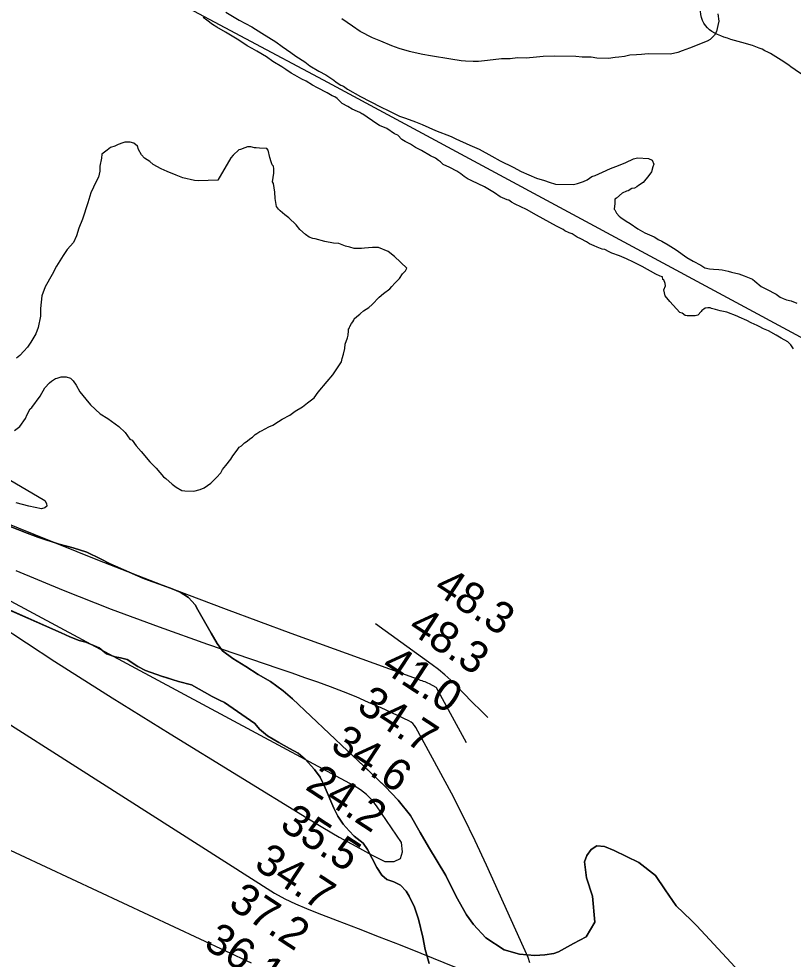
# Model space of a CAD drawing. Extents: x 3192986 to 3230865, y 867483 to 892886.
# Drawn here: x 3213899 to 3215546, y 879776 to 881777 of the extents above; entities that cross this region are included whole.
import ezdxf

# ---------------------------------------------------------------- set-up
doc = ezdxf.new("R2010")
doc.units = 0
for name, color, linetype in [('V-RIVR-RANG', 7, 'Continuous'), ('V-ROAD-CNTR', 7, 'Continuous'), ('V-SITE-VEGE', 7, 'Continuous'), ('V-TOPO-MAJR', 7, 'Continuous'), ('V-TOPO-MINR', 7, 'Continuous'), ('V-TOPO-SHOR', 7, 'Continuous')]:
    doc.layers.add(name, color=color, linetype=linetype)

msp = doc.modelspace()

# ---------------------------------------------------------------- linework, layer by layer
at = {"layer": 'V-ROAD-CNTR'}
msp.add_lwpolyline([(3216594.9, 880542.3), (3214546.9, 881646.4), (3213720.3, 882086.3)], dxfattribs=at)
at = {"layer": 'V-SITE-VEGE'}
for p, q in [((3213847.8, 880532.4), (3213989.3, 880470.5)), ((3213989.3, 880470.5), (3214007.4, 880461.9)), ((3214007.4, 880461.9), (3214027.1, 880453.7)), ((3214027.1, 880453.7), (3214041.7, 880450.2)), ((3214041.7, 880450.2), (3214069.7, 880438.2)), ((3214069.7, 880438.2), (3214085.4, 880425.7)), ((3214085.4, 880425.7), (3214104.1, 880419.3)), ((3214104.1, 880419.3), (3214115.5, 880417.3)), ((3214115.5, 880417.3), (3214129.8, 880413.3)), ((3214129.8, 880413.3), (3214152.3, 880398.6)), ((3214152.3, 880398.6), (3214168.2, 880390.2)), ((3214168.2, 880390.2), (3214202.6, 880377.9)), ((3214202.6, 880377.9), (3214225.5, 880371.1)), ((3214225.5, 880371.1), (3214238.7, 880366.5)), ((3214238.7, 880366.5), (3214266.1, 880359.8)), ((3214266.1, 880359.8), (3214310.1, 880335.1)), ((3214310.1, 880335.1), (3214326, 880326.7)), ((3214326, 880326.7), (3214336.8, 880322.1)), ((3214336.8, 880322.1), (3214400.7, 880277.3)), ((3214400.7, 880277.3), (3214411.2, 880265.2)), ((3214411.2, 880265.2), (3214428.3, 880251.5)), ((3214428.3, 880251.5), (3214452.4, 880236.7)), ((3214452.4, 880236.7), (3214475.1, 880224.4)), ((3214475.1, 880224.4), (3214493.2, 880214.2)), ((3214493.2, 880214.2), (3214508.1, 880201.5)), ((3214508.1, 880201.5), (3214528.2, 880179.2)), ((3214528.2, 880179.2), (3214540.1, 880163.1)), ((3214540.1, 880163.1), (3214550.3, 880140.4)), ((3214550.3, 880140.4), (3214568.8, 880097.6)), ((3214568.8, 880097.6), (3214577.5, 880080.3)), ((3214577.5, 880080.3), (3214588.9, 880063.2)), ((3214588.9, 880063.2), (3214601.6, 880048.8)), ((3214601.6, 880048.8), (3214612.6, 880037.5)), ((3214612.6, 880037.5), (3214631.3, 880022.6)), ((3214631.3, 880022.6), (3214641, 880009.4)), ((3214641, 880009.4), (3214660.4, 879970.7)), ((3214660.4, 879970.7), (3214670.9, 879954.5)), ((3214670.9, 879954.5), (3214681.8, 879945.5)), ((3214681.8, 879945.5), (3214696.5, 879940.2)), ((3214696.5, 879940.2), (3214711.1, 879933.6)), ((3214711.1, 879933.6), (3214722.8, 879920.7)), ((3214722.8, 879920.7), (3214729.2, 879909.9)), ((3214729.2, 879909.9), (3214740.5, 879886.6)), ((3214740.5, 879886.6), (3214748.9, 879860.8)), ((3214748.9, 879860.8), (3214758.4, 879822.7)), ((3214758.4, 879822.7), (3214763.6, 879796.7)), ((3214763.6, 879796.7), (3214771.9, 879766.6))]:
    msp.add_line(p, q, dxfattribs=at)
for points in [[(3214339.5, 881791), (3214367.7, 881774), (3214394.4, 881759.4), (3214415.6, 881746.4), (3214445.4, 881727.8), (3214459.5, 881718.1), (3214477.5, 881705.2), (3214488.5, 881697.1), (3214507.3, 881684.9), (3214518.3, 881676.9), (3214537.1, 881665.5), (3214552, 881657.4), (3214569.2, 881646.1), (3214573.9, 881642.1), (3214584.1, 881635.6), (3214589.6, 881633.1)], [(3215106.3, 881302.1), (3215094.5, 881308.6), (3215086.6, 881311.9), (3215075.7, 881319.2), (3215069.4, 881321.6), (3215060.7, 881325.7), (3215056.8, 881328.2), (3215042.7, 881335.5), (3215028.5, 881343.6), (3215000.3, 881359), (3214979.1, 881371.2), (3214954.7, 881382.6), (3214946.9, 881386.7), (3214941.4, 881390.7), (3214937.4, 881391.6), (3214922.5, 881398.1), (3214910.8, 881406.2), (3214889.6, 881419.2), (3214862.9, 881432.2), (3214858.1, 881433.9), (3214855, 881435.5), (3214846.4, 881441.1), (3214839.3, 881446.8), (3214830.7, 881452.4), (3214815.8, 881460.6), (3214801.7, 881467.1), (3214796.2, 881472.7), (3214791.5, 881475.2), (3214785.2, 881480), (3214775, 881484.9), (3214755.4, 881496.3), (3214742.8, 881502.8), (3214731.9, 881510), (3214720.9, 881515.7), (3214713.8, 881519.8), (3214705.2, 881529.4), (3214698.2, 881531.9), (3214681.7, 881543.2), (3214666, 881549.8), (3214660.5, 881553), (3214630.7, 881574), (3214628.4, 881574.8), (3214624.4, 881577.2), (3214619.7, 881579.7), (3214607.9, 881584.6), (3214598.5, 881590.3), (3214586.7, 881596.8), (3214582.1, 881601.6), (3214575.8, 881607.2), (3214571.1, 881610.5), (3214565.6, 881612.9), (3214554.6, 881619.4), (3214534.2, 881630), (3214524, 881635.7), (3214509.9, 881643.8), (3214501.2, 881648.6), (3214486.3, 881656.8), (3214478.5, 881660.8), (3214466.7, 881668.9), (3214458.1, 881674.6), (3214439.3, 881685.9), (3214426, 881695.6), (3214405.6, 881707.8), (3214395.4, 881713.5), (3214384.4, 881719.1), (3214367.1, 881731.3), (3214338.9, 881748.3), (3214320.1, 881758.8), (3214310.7, 881764.5), (3214298.9, 881774.2), (3214291.1, 881779.8)], [(3215116.6, 881695), (3215097.3, 881695.2), (3215083.5, 881696.4), (3215038.5, 881697), (3215014.6, 881696.4), (3214999.9, 881694.8), (3214977.9, 881693.3), (3214959.5, 881693.6), (3214943.9, 881691.9), (3214925.5, 881691.3), (3214896, 881688), (3214876.7, 881685.6), (3214865.7, 881685.7), (3214849.2, 881686.9), (3214840, 881687), (3214818, 881691), (3214774.9, 881698), (3214758.4, 881701), (3214735.5, 881706), (3214730.1, 881706.9), (3214708.1, 881713.7), (3214692.6, 881719.4), (3214668.8, 881729), (3214651.5, 881736.6), (3214625, 881749.8), (3214608.7, 881761), (3214585.9, 881777)], [(3215386.1, 881787.5), (3215387.7, 881771.9), (3215385.8, 881762.8), (3215382.8, 881749.9), (3215379, 881741.7), (3215369.7, 881732.7), (3215363.2, 881729.1), (3215325.4, 881714), (3215309.7, 881708.7), (3215300.4, 881705.2), (3215284.8, 881701.7), (3215237.9, 881702.4), (3215223.2, 881700.8), (3215213.1, 881700), (3215198.4, 881699.3), (3215187.3, 881696.7), (3215175.4, 881695), (3215167.1, 881694.2), (3215153.3, 881692.6), (3215128.5, 881693), (3215116.6, 881695)], [(3214589.6, 881633.1), (3214598.2, 881626.7), (3214625.7, 881611.3), (3214668.1, 881589.3), (3214686.2, 881581.1), (3214709, 881569.7), (3214721.6, 881565.6), (3214742.8, 881557.4), (3214757, 881551.6), (3214785.3, 881539.3), (3214818.3, 881526.2), (3214828.5, 881521.3), (3214858.4, 881508.2), (3214878.1, 881499.2), (3214904.8, 881484.6), (3214922.8, 881474.9), (3214950.3, 881461), (3214967.6, 881452.1), (3214999.8, 881437.4), (3215017.2, 881432.4), (3215027.4, 881429.1), (3215040.8, 881424.9), (3215078.7, 881424.4), (3215087.5, 881426.6), (3215100.2, 881430.4), (3215108.2, 881434.2), (3215117.8, 881441.2), (3215124.9, 881443.5), (3215140.8, 881450.4), (3215157.6, 881458), (3215168.7, 881462.6), (3215181.4, 881467.2), (3215190.2, 881471), (3215206.1, 881478.7), (3215214.9, 881481), (3215238.6, 881479.8), (3215246.4, 881475.8), (3215249.5, 881467.8), (3215247.8, 881461.5), (3215244.5, 881451.3), (3215238.8, 881443.4), (3215226.8, 881428.6), (3215217.2, 881422.4), (3215213.2, 881419.3), (3215208.4, 881416.2), (3215202.8, 881415.5), (3215194.9, 881410.8), (3215191.7, 881410.1), (3215182.1, 881405.5), (3215170.1, 881395.4), (3215166.9, 881393), (3215166.8, 881383.5), (3215165, 881371.7), (3215166.6, 881370.1), (3215170.4, 881362.9), (3215175.9, 881356.5), (3215179.8, 881354.1), (3215190.8, 881346), (3215199.4, 881341.1), (3215215.8, 881329.8), (3215230.8, 881321.7), (3215250.4, 881312.7), (3215255.9, 881309.5), (3215259, 881307.1), (3215266.9, 881303.8), (3215280.2, 881295.7), (3215297.5, 881285.1), (3215320.2, 881269), (3215333.5, 881260.9), (3215350, 881252.7), (3215357.9, 881247.1), (3215368.1, 881244.6), (3215376.8, 881244.4), (3215387.9, 881243.5), (3215395, 881242.6), (3215407.6, 881240), (3215414.7, 881237.6), (3215430.5, 881234.2), (3215441.5, 881230.1), (3215459.6, 881222.7), (3215464.3, 881218.7), (3215478.3, 881207.4), (3215489.3, 881201.7), (3215509.8, 881191.1), (3215518.4, 881184.7), (3215524.7, 881181.4), (3215531.7, 881178.9), (3215542, 881176.4), (3215553.8, 881171.5)], [(3214473.3, 881353.3), (3214465.1, 881359.9), (3214455.1, 881368.3), (3214451.5, 881372), (3214447, 881377.6), (3214444.5, 881394.2), (3214443.8, 881407.9), (3214440.4, 881426.4), (3214438.6, 881430.1), (3214441.6, 881448.4), (3214441.7, 881457.6), (3214440.9, 881463.1), (3214438.2, 881465.9), (3214435.5, 881472.4), (3214432.9, 881481.6), (3214429.4, 881497.2), (3214426.7, 881501), (3214411.1, 881501.2), (3214403.8, 881502.2), (3214400.1, 881502.3), (3214392.8, 881504.2), (3214385.4, 881504.3), (3214379.9, 881502.5), (3214370.7, 881499), (3214367, 881498.1), (3214354.9, 881486.4), (3214350.2, 881480.9), (3214322, 881433.6), (3214281.5, 881432.3), (3214272.4, 881432.4), (3214247.6, 881438.3), (3214233.9, 881444), (3214214.8, 881451.6), (3214202, 881457.3), (3214184.7, 881466.8), (3214177.4, 881473.3), (3214166.5, 881479.9), (3214160.2, 881487.3), (3214153.9, 881498.4), (3214151.2, 881505.8), (3214144, 881512.4), (3214135.8, 881514.3), (3214124.7, 881514.5), (3214120.1, 881512.7), (3214110, 881509.2), (3214103.5, 881505.6), (3214094.3, 881503), (3214086.8, 881497.6), (3214075.7, 881488.5), (3214074.6, 881480.3), (3214071.6, 881462.9), (3214071.5, 881452.8), (3214068.5, 881440), (3214063.8, 881430.8), (3214052.4, 881406.2), (3214045.7, 881385.2), (3214034.2, 881350.4), (3214026.6, 881331.3), (3214021.7, 881314.8), (3214015.1, 881301.1), (3214002, 881285.7), (3213993.6, 881272.9), (3213979.5, 881250.2), (3213970.1, 881232.9), (3213955, 881206.5), (3213948.3, 881187.3), (3213945.1, 881160.7), (3213944.9, 881144.1), (3213940, 881120.3), (3213935.2, 881106.6), (3213924.8, 881088.4), (3213917.3, 881078.4), (3213909.8, 881069.3), (3213901.4, 881060.3), (3213894, 881054.8)], [(3214580, 881298.5), (3214568.1, 881299.6), (3214549.7, 881302.6), (3214529.6, 881308.4), (3214524.1, 881309.4), (3214516.8, 881312.3), (3214508.6, 881317.9), (3214496.8, 881328.2), (3214488.7, 881338.4), (3214473.3, 881353.3)], [(3213964, 881002.4), (3213968.6, 881006), (3213977, 881011.4), (3213980.7, 881012.3), (3213989, 881014.9), (3214000, 881014.8), (3214009.1, 881011.9), (3214014.6, 881006.3), (3214020.9, 880997), (3214028.9, 880983.1), (3214041.6, 880967.3), (3214051.5, 880955.2), (3214072.3, 880936.6), (3214088.7, 880926.2), (3214111.5, 880909.4), (3214125, 880896.3), (3214134.9, 880882.4), (3214140.4, 880880.5), (3214148.5, 880868.4), (3214159.4, 880856.3), (3214177.4, 880834), (3214191, 880821), (3214206.4, 880802.4), (3214211.8, 880798.6), (3214225.4, 880786.5), (3214233.6, 880779.9), (3214245.4, 880773.3), (3214251.9, 880772.3), (3214271.1, 880772), (3214285, 880775.5), (3214293.3, 880779.1), (3214307.2, 880789), (3214319.3, 880800.7), (3214328.6, 880810.7), (3214332.4, 880818), (3214339, 880826.2), (3214350.2, 880839.8), (3214354, 880847.1), (3214363.3, 880858.9), (3214368, 880865.3), (3214372.6, 880867.9), (3214379.2, 880874.3), (3214382.9, 880877), (3214392.2, 880884.2), (3214395.9, 880886.9), (3214401.5, 880892.3), (3214405.2, 880894.1), (3214411.7, 880898.6), (3214415.4, 880900.4), (3214431.1, 880908.4), (3214439.4, 880912), (3214451.5, 880920.1), (3214458.9, 880924.6), (3214475.5, 880933.5), (3214486.7, 880941.6), (3214502.4, 880951.5), (3214512.7, 880959.6), (3214527.5, 880970.4), (3214535.9, 880982.3), (3214554.6, 881005), (3214566.8, 881019.5), (3214585.6, 881046.8), (3214586.6, 881054.1), (3214589.5, 881063.2), (3214592.4, 881075.1), (3214593.4, 881084.3), (3214598.2, 881098), (3214599.2, 881103.5), (3214600.3, 881112.7), (3214600.3, 881116.4), (3214602.2, 881119.1), (3214603.2, 881121.8), (3214606.9, 881128.2), (3214609.7, 881131.8), (3214611.6, 881135.5), (3214612.6, 881138.2), (3214618.2, 881143.7), (3214624.7, 881148.2), (3214625.6, 881150), (3214632.1, 881155.4), (3214643.2, 881162.6), (3214650.7, 881168.9), (3214665.6, 881184.3), (3214674.9, 881192.4), (3214687.9, 881202.4), (3214692.6, 881206.9), (3214699.1, 881214.1), (3214708.4, 881224.1), (3214715, 881234.1), (3214721.5, 881240.5), (3214724.4, 881245.9), (3214698.1, 881271.1), (3214684.4, 881281.4), (3214664.4, 881290), (3214651.5, 881290.1), (3214634, 881288.6), (3214627.6, 881287.7), (3214612, 881288), (3214602.8, 881290.8), (3214593.7, 881292.8), (3214580, 881298.5)], [(3215546.8, 881074.3), (3215541.4, 881083), (3215534.4, 881089.5), (3215520.3, 881097.6), (3215510.1, 881103.3), (3215493.6, 881113), (3215482.6, 881117.1), (3215474, 881122), (3215469.2, 881124.4), (3215456.7, 881130.2), (3215447.2, 881135), (3215431.5, 881141.6), (3215426.8, 881144), (3215404.8, 881152.3), (3215390.6, 881155.6), (3215381.1, 881158.1), (3215372.4, 881160.6), (3215369.3, 881161.5), (3215364.5, 881161.5), (3215359, 881160.8), (3215355.8, 881159.3), (3215351.8, 881156.2), (3215350.2, 881153.8), (3215343, 881146), (3215337.4, 881144.5), (3215320.8, 881144.8), (3215316.1, 881145.6), (3215309.8, 881150.5), (3215305.1, 881152.1), (3215284, 881175.4), (3215273.9, 881187.4), (3215271, 881200.1), (3215274.2, 881208.7), (3215273.5, 881213.5), (3215271.3, 881221.4), (3215268.9, 881222.3), (3215268.2, 881227.8), (3215263.5, 881229.5), (3215254, 881233.5), (3215225, 881249.8), (3215217.9, 881253), (3215214.8, 881254.7), (3215206.1, 881258.8), (3215191.2, 881266.1), (3215177, 881272.6), (3215160.5, 881278.4), (3215155, 881280.9), (3215145.6, 881285.7), (3215140.1, 881286.6), (3215129, 881290.7), (3215122.8, 881294), (3215112.5, 881298.1), (3215106.3, 881302.1)], [(3213890, 880900.6), (3213901.1, 880909.6), (3213913.3, 880926), (3213917.1, 880935.1), (3213922.8, 880947), (3213926.5, 880949.7), (3213944.3, 880974.2), (3213954.6, 880991.5), (3213964, 881002.4)], [(3213876.8, 880698.3), (3213916.9, 880682.1), (3213939.2, 880674.2), (3213984.6, 880659.2), (3214014.9, 880651.5), (3214043.9, 880641.9), (3214072.9, 880627.5), (3214093.2, 880617.2), (3214163.1, 880586.6), (3214173.9, 880582.1), (3214206.1, 880571.2), (3214225.2, 880564.1), (3214241.9, 880557.1), (3214259.7, 880545.2), (3214274.3, 880530.2), (3214280.1, 880519), (3214307.8, 880469.4), (3214320.7, 880447.6), (3214332.1, 880431.8), (3214354.2, 880415.5), (3214381.6, 880398.7), (3214408.1, 880381.9), (3214434.3, 880366.4), (3214461.2, 880346.8), (3214481.4, 880329.7), (3214597.8, 880218.9), (3214620.3, 880198.5), (3214678.3, 880143.7), (3214706.2, 880114.1), (3214731.8, 880081.4), (3214752.8, 880045.5), (3214770.4, 880014.8), (3214807.5, 879954.3), (3214828.9, 879909.6), (3214851.5, 879870.5), (3214866.4, 879849.5), (3214892.4, 879821.5), (3214931.6, 879795.7), (3214964.3, 879786.9), (3214996.6, 879784), (3215017.9, 879785.3), (3215037.1, 879788.2), (3215047.1, 879791.3), (3215078.6, 879809.2), (3215105.6, 879823.6), (3215124.4, 879855), (3215119.2, 879910.2), (3215106.6, 879948.8), (3215102.3, 879983.3), (3215106.9, 879996.8), (3215116.7, 880009.4), (3215128.4, 880017.3), (3215144.7, 880015.4), (3215165, 880007.1), (3215217.8, 879981.6), (3215253, 879954.3), (3215273.8, 879923.6)], [(3215273.8, 879923.6), (3215297.3, 879889.3), (3215328.9, 879859.2), (3215340.9, 879847), (3215531.2, 879641.9)]]:
    msp.add_lwpolyline(points, dxfattribs=at)
at = {"layer": 'V-TOPO-MAJR'}
for points in [[(3214986.1, 879768), (3214982.7, 879779.2), (3214893.6, 879976.2), (3214869.7, 880027.5), (3214845, 880078.5), (3214819.2, 880128.9), (3214792.7, 880178.9), (3214743.5, 880269), (3214740.6, 880273.3), (3214737.2, 880277.1), (3214733.2, 880280.2), (3214728.7, 880282.9), (3214669.5, 880310.4), (3214643, 880322.3), (3214616.4, 880333.8), (3214589.4, 880344.7), (3214562.3, 880355.1), (3214535, 880365.1), (3214507.7, 880374.9), (3214480.3, 880384.5), (3214452.8, 880394), (3214301.1, 880445.8), (3214198.1, 880482.2), (3214095.8, 880520.2), (3213994.4, 880560.6), (3213893.6, 880602.5)], [(3213434.6, 880558.7), (3214442.8, 879916.2), (3214465, 879904.6), (3214487.6, 879893.6), (3214510.6, 879883.6), (3214533.9, 879874.2), (3214576.2, 879858.1), (3214620.8, 879841), (3214665.4, 879823.8), (3214709.9, 879806.2), (3214754.3, 879788.6), (3214829.3, 879758.4)], [(3214394.1, 879767.7), (3213356.3, 880252.9)]]:
    msp.add_lwpolyline(points, dxfattribs=at)
at = {"layer": 'V-TOPO-MINR'}
for points in [[(3213624.6, 880945.5), (3213954.2, 880751.6), (3213957.8, 880745.2), (3213958.3, 880740), (3213954.4, 880736.4), (3213947.5, 880733.9), (3213920.2, 880739.9), (3213893.2, 880746.7)], [(3214850.9, 880236.4), (3214787.5, 880353.2), (3214787.4, 880353.4), (3214787, 880353.7), (3214772.3, 880361.7), (3214769.2, 880363.3), (3214766.2, 880364.7), (3214763, 880365.9), (3214759.8, 880367.1), (3214756.6, 880368.1), (3214753.4, 880369.2), (3214750.2, 880370.3), (3214747, 880371.5), (3214478.1, 880469.2), (3214340.7, 880519.9), (3214203.8, 880571.7), (3214067.4, 880624.9), (3213931.4, 880679.2), (3213541.9, 880837.2)], [(3214710.8, 879990), (3214715.1, 880004.2), (3214713, 880024), (3214659.9, 880102.2), (3214649.8, 880114.9), (3214638.7, 880126.4), (3214626.1, 880136.3), (3214612.4, 880144.9), (3213559.9, 880710)], [(3213854.3, 880488.9), (3213975.5, 880409.6), (3214097.7, 880331.8), (3214220.7, 880255.1), (3214511.3, 880076.6), (3214545.7, 880056), (3214580.4, 880035.8), (3214615.5, 880016.5), (3214650.8, 879997.6), (3214677.3, 879983.8), (3214697.2, 879984.1), (3214710.8, 879990)], [(3214896.6, 880290.5), (3214883.7, 880302.8), (3214862.1, 880324.3), (3214830, 880357.4), (3214817.7, 880369.5), (3214805, 880381.1), (3214791.7, 880392), (3214777.9, 880402.5), (3214657.8, 880489.3)]]:
    msp.add_lwpolyline(points, dxfattribs=at)
at = {"layer": 'V-TOPO-SHOR'}
msp.add_line((3214660.4, 879970.7), (3214641, 880009.4), dxfattribs=at)
for points in [[(3215340.9, 879847), (3215328.9, 879859.2), (3215297.3, 879889.3), (3215273.8, 879923.6), (3215253, 879954.3), (3215217.8, 879981.6), (3215165, 880007.1), (3215144.7, 880015.4), (3215128.4, 880017.3), (3215116.7, 880009.4), (3215106.9, 879996.8), (3215102.3, 879983.3), (3215106.6, 879948.8), (3215119.2, 879910.2), (3215124.4, 879855), (3215105.6, 879823.6), (3215078.6, 879809.2), (3215047.1, 879791.3), (3215037.1, 879788.2), (3215017.9, 879785.3), (3214996.6, 879784), (3214964.3, 879786.9), (3214931.6, 879795.7), (3214892.4, 879821.5), (3214866.4, 879849.5), (3214851.5, 879870.5), (3214828.9, 879909.6), (3214807.5, 879954.3), (3214770.4, 880014.8), (3214752.8, 880045.5), (3214731.8, 880081.4), (3214706.2, 880114.1), (3214678.3, 880143.7), (3214645.1, 880175), (3214620.3, 880198.5), (3214597.8, 880218.9), (3214481.4, 880329.7), (3214461.2, 880346.8), (3214434.3, 880366.4), (3214408.1, 880381.9), (3214381.6, 880398.7), (3214354.2, 880415.5), (3214332.1, 880431.8), (3214320.7, 880447.6), (3214307.8, 880469.4), (3214280.1, 880519), (3214274.3, 880530.2), (3214259.7, 880545.2), (3214241.9, 880557.1), (3214225.2, 880564.1), (3214206.1, 880571.2), (3214173.9, 880582.1), (3214163.1, 880586.6), (3214093.2, 880617.2), (3214072.9, 880627.5), (3214043.9, 880641.9), (3214014.9, 880651.5), (3213984.6, 880659.2), (3213939.2, 880674.2), (3213916.9, 880682.1), (3213876.8, 880698.3)], [(3214641, 880009.4), (3214631.3, 880022.6), (3214612.6, 880037.5), (3214601.6, 880048.8), (3214588.9, 880063.2), (3214577.5, 880080.3), (3214568.8, 880097.6), (3214550.3, 880140.4), (3214540.1, 880163.1), (3214528.2, 880179.2), (3214508.1, 880201.5), (3214493.2, 880214.2), (3214475.1, 880224.4), (3214452.4, 880236.7), (3214428.3, 880251.5), (3214411.2, 880265.2), (3214400.7, 880277.3), (3214336.8, 880322.1), (3214326, 880326.7), (3214310.1, 880335.1), (3214266.1, 880359.8), (3214238.7, 880366.5), (3214225.5, 880371.1), (3214214.6, 880374.3), (3214202.6, 880377.9), (3214168.2, 880390.2), (3214152.3, 880398.6), (3214129.8, 880413.3), (3214115.5, 880417.3), (3214104.1, 880419.3), (3214085.4, 880425.7), (3214078.3, 880431.4), (3214069.7, 880438.2), (3214041.7, 880450.2), (3214027.1, 880453.7), (3214007.4, 880461.9), (3213989.3, 880470.5), (3213847.8, 880532.4)], [(3214771.9, 879766.6), (3214763.6, 879796.7), (3214758.4, 879822.7), (3214748.9, 879860.8), (3214740.5, 879886.6), (3214729.2, 879909.9), (3214722.8, 879920.7), (3214711.1, 879933.6), (3214696.5, 879940.2), (3214681.8, 879945.5), (3214670.9, 879954.5), (3214660.4, 879970.7)], [(3215340.9, 879847), (3215531.2, 879641.9), (3215696.5, 879411.1), (3215829.7, 879237.4), (3215975.6, 879094.1), (3216042.8, 879070.3)]]:
    msp.add_lwpolyline(points, dxfattribs=at)
msp.add_spline([(3220607.9, 883199.2), (3220556.6, 882928.6), (3220515.7, 882851.2), (3220465.6, 882706.2), (3220430.9, 882570.1), (3220379.2, 882505.8), (3220271.9, 882419.1), (3220211.6, 882387.8), (3220155.9, 882347.3), (3220040.6, 882280.2), (3219987.2, 882238.8), (3219928.3, 882210.2), (3219791.8, 882190.3), (3219596.9, 882186.8), (3219449.9, 882236.7), (3219382.4, 882236.9), (3219259.1, 882200.6), (3219196.3, 882193.2), (3219122.1, 882181.5), (3219060, 882164.8), (3218928.8, 882172.5), (3218797.4, 882170), (3218655, 882208.7), (3218507.4, 882275), (3218436.3, 882298.3), (3218372.7, 882345.8), (3218248.1, 882507.7), (3218204, 882564.3), (3218139.8, 882611.1), (3218066.6, 882648.9), (3218002.7, 882654), (3217945.7, 882626.2), (3217854.1, 882485.8), (3217751.1, 882382.9), (3217706.7, 882304.3), (3217684.4, 882231.9), (3217658.8, 882027.8), (3217607.4, 881968.1), (3217545.8, 881963.9), (3217403, 881998.1), (3217345.4, 881975), (3217238.8, 881893.4), (3217179.3, 881868.5), (3217112.2, 881868.3), (3216902.2, 881905.6), (3216773.3, 881906.4), (3216626.2, 881977), (3216554.8, 882004.2), (3216487.5, 882014.3), (3216412, 882043.2), (3216346.8, 882045.6), (3216319, 882038.1), (3216297.4, 882015.2), (3216166.6, 882007.7), (3216039.6, 881975.8), (3215985, 881942.7), (3215950.8, 881866.5), (3215944.2, 881801.5), (3215938, 881733.2), (3215887.7, 881682.8), (3215768.7, 881641.4), (3215640.8, 881623.2), (3215558.6, 881662.6), (3215466.9, 881717.1), (3215359.5, 881762.4), (3215352.6, 881880.7), (3215338.7, 881992), (3215296.9, 882158.9), (3215310.8, 882249.4), (3215296.9, 882339.8), (3215331.7, 882409.4), (3215394.3, 882534.6), (3215429.1, 882687.6), (3215456.9, 882785), (3215436.1, 882840.7), (3215429.1, 882896.3), (3215430, 882941.3), (3215392.3, 882993.6), (3215270.5, 883089.5), (3215204.8, 883100.5), (3215141.6, 883148.3), (3215155.2, 883215), (3215200, 883290.4), (3215187.9, 883417.1), (3215237.3, 883490.8), (3215287.5, 883538.3), (3215287.7, 883538.5)], degree=3, dxfattribs=at)

# ---------------------------------------------------------------- texts
at = {"layer": 'V-RIVR-RANG'}
for s, p in [('48.3', (3214778.6, 880557.8)), ('48.3', (3214724, 880474)), ('41.0', (3214667, 880391.8)), ('34.7', (3214614.9, 880306.4)), ('34.6', (3214558.8, 880223.6)), ('24.2', (3214505.8, 880138.8)), ('35.5', (3214451.2, 880055)), ('34.7', (3214396.6, 879971.2)), ('37.2', (3214342.1, 879887.4)), ('36.1', (3214289.5, 879802.3))]:
    msp.add_text(s, height=67, rotation=326.7983, dxfattribs=at).set_placement(p)

doc.saveas('drawing.dxf')
